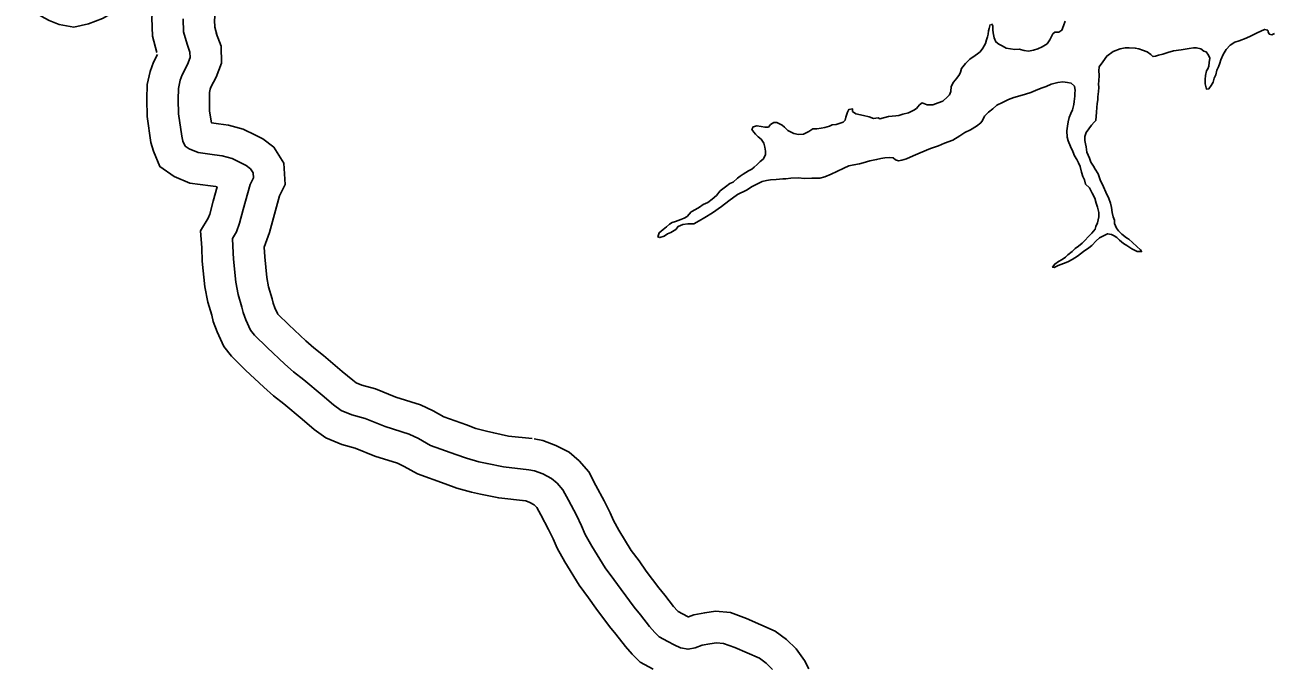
# Model space of a CAD drawing. Extents: x -83719 to 153526, y -11835 to 11446.
# Drawn here: x 7756.8 to 7956, y 61 to 163.9 of the extents above; entities that cross this region are included whole.
import ezdxf

# ---------------------------------------------------------------- set-up
doc = ezdxf.new("R2010")
doc.units = 0
for name, color, linetype in [('Level 10', 7, 'Continuous'), ('Level 59', 7, 'Continuous'), ('Level 9', 7, 'Continuous')]:
    doc.layers.add(name, color=color, linetype=linetype)

msp = doc.modelspace()

# ---------------------------------------------------------------- linework, layer by layer
at = {"layer": 'Level 10'}
for points in [[(7787.48, 162.16), (7787.09, 163.56), (7787.07, 164.66), (7787.3, 166.88), (7787.4, 169.46), (7787.22, 171.5), (7786.47, 174.05), (7783.51, 177.21), (7779, 176.71), (7777.08, 176.45), (7775.3, 175.96), (7774.11, 176.53), (7771.34, 176.95), (7769.19, 176.21), (7766.17, 174.75), (7764.83, 173.97), (7764.54, 173.86), (7764.41, 173.93), (7763.66, 174.43), (7761.74, 175.64), (7759.76, 176.43), (7757.62, 176.63), (7756.86, 176.67)], [(7777.83, 159.51), (7777.12, 162.1), (7777.05, 165.06), (7777.15, 165.99), (7773.92, 165.88), (7772.06, 166.49), (7770.86, 165.91), (7769.16, 164.93), (7766.93, 164.06), (7764.58, 163.57), (7762.23, 163.99), (7760.64, 164.63), (7759.34, 165.29), (7758.22, 166.04), (7757.3, 166.62), (7756.92, 166.66), (7756.41, 166.68)], [(7837.79, 97.83), (7834.01, 98.24), (7831.65, 98.73), (7830.51, 98.99), (7828.82, 99.45), (7827.29, 100.01), (7823.66, 101.31), (7821.97, 102.27), (7819.95, 103.22), (7816.01, 104.47), (7812.75, 105.77), (7810.61, 106.39), (7809.7, 106.74), (7809.15, 107.15), (7807.46, 108.57), (7804.47, 111.09), (7802.9, 112.35), (7801.64, 113.45), (7798.94, 115.98), (7797.18, 117.72), (7797.11, 117.81), (7796.71, 118.7), (7796.43, 119.44), (7796.26, 120.17), (7795.68, 122.07), (7795.39, 123.54), (7795.07, 126.86), (7795, 128.39), (7795.84, 130.74), (7796.47, 133.12), (7797.44, 136.63), (7798.32, 138.44), (7798.15, 141.85), (7796.55, 144.36), (7794.78, 145.69), (7793.58, 146.31), (7791.64, 147.24), (7789.3, 147.92), (7787.7, 148.12), (7786.55, 148.27), (7786.27, 150.14), (7786.23, 152), (7786.27, 153.13), (7786.38, 153.66), (7786.49, 153.97), (7787.3, 155.55), (7788.15, 157.82), (7788.12, 160.5), (7787.34, 162.6)], [(7836.71, 87.89), (7832.45, 88.35), (7829.54, 88.96), (7828.09, 89.28), (7825.77, 89.92), (7823.9, 90.6), (7819.47, 92.18), (7817.35, 93.39), (7816.3, 93.89), (7812.64, 95.04), (7809.5, 96.3), (7807.37, 96.91), (7804.81, 97.93), (7802.95, 99.3), (7801.03, 100.92), (7798.12, 103.36), (7796.49, 104.68), (7794.93, 106.03), (7792, 108.78), (7789.74, 111.01), (7788.54, 112.52), (7787.45, 114.89), (7786.84, 116.54), (7786.61, 117.54), (7785.96, 119.64), (7785.48, 122.09), (7785.09, 126.17), (7785, 128.32), (7784.83, 131.04), (7786.04, 133.02), (7786.28, 133.7), (7786.81, 135.73), (7787.45, 138.04), (7787.26, 138.09), (7786.41, 138.2), (7783.1, 138.64), (7780.61, 139.69), (7778.32, 141.27), (7777.28, 143.72), (7776.9, 145.11), (7776.29, 149.3), (7776.23, 152.04), (7776.3, 154.38), (7776.76, 156.45), (7777.3, 157.95), (7777.93, 159.19)], [(7881.98, 61.06), (7881.29, 62.4), (7879.98, 64.22), (7878.43, 65.75), (7876.61, 67.09), (7872.04, 69.07), (7869.47, 70.05), (7867.09, 70.24), (7865.37, 70.01), (7863.63, 69.66), (7862.76, 69.35), (7862.72, 69.37), (7861.79, 69.84), (7861.1, 70.22), (7860.99, 70.33), (7860.38, 71), (7859.01, 72.8), (7858.02, 74), (7856.03, 76.67), (7854.86, 78.28), (7853.6, 79.98), (7851.64, 83.19), (7850.77, 84.73), (7850.25, 85.96), (7849.3, 87.91), (7847.99, 90.32), (7846.85, 92.52), (7845.3, 94.28), (7843.68, 95.64), (7841.55, 96.74), (7839.52, 97.54), (7838.13, 97.78)], [(7857.1, 61), (7855.05, 62.14), (7853.76, 63.42), (7852.69, 64.6), (7851.17, 66.58), (7850.15, 67.83), (7847.97, 70.74), (7846.79, 72.37), (7845.29, 74.39), (7843.01, 78.14), (7841.78, 80.32), (7841.15, 81.82), (7840.41, 83.32), (7839.16, 85.63), (7838.54, 86.82), (7838.29, 87.11), (7838.1, 87.27), (7837.42, 87.62), (7836.79, 87.87), (7836.38, 87.94)]]:
    msp.add_lwpolyline(points, dxfattribs=at)
at = {"layer": 'Level 59'}
for points in [[(7782.66, 160.83), (7782.11, 162.83), (7782.06, 164.86)], [(7837.25, 92.86), (7833.23, 93.3), (7830.6, 93.85), (7829.3, 94.14), (7827.3, 94.69), (7825.6, 95.31), (7821.56, 96.74), (7819.66, 97.83), (7818.12, 98.55), (7814.32, 99.76), (7811.12, 101.03), (7808.99, 101.65), (7807.26, 102.34), (7806.05, 103.23), (7804.24, 104.75), (7801.3, 107.23), (7799.69, 108.51), (7798.29, 109.74), (7795.47, 112.38), (7793.46, 114.37), (7792.82, 115.16), (7792.08, 116.79), (7791.64, 117.99), (7791.43, 118.85), (7790.82, 120.85), (7790.44, 122.82), (7790.08, 126.51), (7789.99, 128.58), (7789.92, 129.78), (7790.57, 130.85), (7791.06, 132.22), (7791.64, 134.43), (7792.74, 138.4), (7793.26, 139.48), (7793.23, 140.28), (7792.82, 140.91), (7792.12, 141.43), (7791.35, 141.83), (7789.85, 142.55), (7788.28, 143.01), (7787.05, 143.16), (7784.42, 143.51), (7783.02, 144.1), (7782.35, 144.56), (7782.01, 145.36), (7781.81, 146.12), (7781.28, 149.72), (7781.23, 152.02), (7781.28, 153.76), (7781.57, 155.06), (7781.9, 155.96), (7782.72, 157.57), (7783.14, 158.7), (7783.13, 159.57), (7782.66, 160.83)], [(7876.17, 60.95), (7875.17, 61.94), (7874.1, 62.73), (7870.16, 64.44), (7868.36, 65.12), (7867.23, 65.22), (7866.2, 65.07), (7864.97, 64.83), (7863.84, 64.42), (7862.71, 64.18), (7861.48, 64.4), (7860.48, 64.9), (7859.45, 65.42), (7858.08, 66.18), (7857.37, 66.87), (7856.53, 67.8), (7855.09, 69.69), (7854.08, 70.92), (7852, 73.7), (7850.82, 75.33), (7849.45, 77.18), (7847.32, 80.67), (7846.28, 82.53), (7845.7, 83.89), (7844.86, 85.62), (7843.58, 87.98), (7842.7, 89.67), (7841.79, 90.7), (7840.89, 91.46), (7839.49, 92.18), (7838.15, 92.7), (7837.25, 92.86)]]:
    msp.add_lwpolyline(points, dxfattribs=at)
at = {"layer": 'Level 9'}
for points in [[(7875.56, 147.55), (7875.89, 148.02), (7876.39, 148.33), (7876.85, 148.3), (7877.72, 147.91), (7878.09, 147.58), (7878.66, 147.02), (7879.6, 146.56), (7880.36, 146.4), (7881.16, 146.47), (7881.99, 146.91), (7882.65, 147.29), (7883.28, 147.33), (7883.94, 147.4), (7884.54, 147.51), (7885.27, 147.75), (7885.74, 147.95), (7886.33, 147.99), (7887.49, 148.37), (7887.79, 148.7), (7887.88, 149.2), (7888.14, 149.97), (7888.37, 150.38), (7888.97, 150.48), (7888.97, 150.08), (7889.51, 149.72), (7890.74, 149.43), (7891.64, 149.21), (7892.31, 148.95), (7893.07, 149.05), (7893.34, 148.92), (7894.73, 149.3), (7895.86, 149.38), (7896.36, 149.45), (7897.02, 149.66), (7897.92, 149.87), (7898.25, 150.04), (7898.78, 150.27), (7899.18, 150.55), (7899.41, 150.81), (7899.67, 151.15), (7900.1, 151.45), (7900.87, 151.16), (7901.8, 151.17), (7902.63, 151.44), (7903.39, 151.75), (7904.12, 152.43), (7904.44, 152.76), (7904.67, 153.3), (7904.73, 154.07), (7905.12, 154.74), (7905.62, 155.41), (7906.04, 155.98), (7906.24, 156.38), (7906.37, 156.95), (7906.99, 157.76), (7907.72, 158.43), (7908.54, 159), (7908.91, 159.31), (7909.34, 159.61), (7909.8, 160.18), (7910.22, 160.92), (7910.38, 161.52), (7910.55, 162.02), (7910.61, 162.42), (7910.67, 162.99), (7910.8, 163.33), (7910.93, 163.96)], [(7911.19, 164.06), (7911.36, 163.77), (7911.4, 163.13), (7911.44, 162.67), (7911.61, 161.83), (7911.85, 161.2), (7912.35, 160.81), (7912.85, 160.55), (7913.49, 160.22), (7914.19, 160.09), (7914.92, 159.96), (7915.58, 160.04), (7916.38, 159.81), (7917.08, 159.72), (7917.85, 159.89), (7918.58, 160.07), (7919.24, 160.41), (7920.06, 160.91), (7920.46, 161.52), (7920.78, 162.19), (7920.98, 162.46), (7921.31, 162.73), (7921.94, 162.73), (7922.41, 163.07), (7922.67, 163.74), (7922.96, 164.51)], [(7956.39, 162.52), (7955.96, 162.32), (7955.53, 162.45), (7955.36, 162.78), (7955.29, 163.05), (7954.79, 163.18), (7954.2, 162.9), (7953.63, 162.66), (7952.64, 162.15), (7951.84, 161.78), (7950.75, 161.37), (7950.02, 161.13), (7949.29, 160.69), (7948.67, 159.98), (7948.18, 159.21), (7947.82, 158.34), (7947.62, 157.81), (7947.43, 157.24), (7947.17, 156.7), (7946.98, 155.93), (7946.72, 155.43), (7946.55, 154.79), (7946.26, 154.22), (7945.9, 153.72), (7945.5, 153.65), (7945.29, 154.48), (7945.29, 155.18), (7945.35, 155.82), (7945.51, 156.58), (7945.7, 156.89), (7945.9, 157.32), (7945.96, 157.92), (7946.02, 158.59), (7945.82, 159.06), (7945.45, 159.62), (7945.11, 159.72), (7944.58, 160.08), (7943.94, 160.24), (7943.45, 160.27), (7942.75, 160.16), (7942.08, 160.05), (7941.45, 159.95), (7940.26, 159.77), (7939.33, 159.53), (7938.53, 159.22), (7937.87, 159.08), (7937.37, 158.94), (7936.94, 158.84), (7936.61, 159.2), (7936.04, 159.63), (7935.3, 159.86), (7934.7, 160.08), (7934.14, 160.21), (7933.17, 160.24), (7932.51, 160.23), (7931.71, 160.09), (7930.58, 159.65), (7929.59, 158.94), (7928.94, 158.03), (7928.34, 157.19), (7928.32, 156.56), (7928.36, 155.86), (7928.3, 154.95), (7928.27, 154.52), (7928.31, 153.92), (7928.25, 153.29), (7928.16, 152.42), (7928.13, 151.92), (7928.07, 151.35), (7928, 150.72), (7927.95, 149.95), (7927.86, 148.65), (7927.56, 148.38), (7927.13, 147.91), (7926.71, 147.3), (7926.31, 146.7), (7926.08, 146.1), (7926.06, 145.46), (7926.16, 144.9), (7926.3, 144.46), (7926.37, 143.57), (7926.81, 142.6), (7927.05, 141.97), (7927.46, 141.34), (7927.73, 140.88), (7928.23, 140.11), (7928.54, 139.15), (7929.05, 138.02), (7929.42, 137.22), (7929.93, 136.16), (7930.17, 135.46), (7930.31, 134.73), (7930.42, 133.93), (7930.59, 133.27)], [(7930.59, 133.27), (7930.8, 132.74), (7930.8, 132.2), (7931.14, 131.44), (7931.48, 131.04), (7932.01, 130.48), (7932.72, 129.92), (7933.08, 129.66), (7933.69, 129.16), (7934.36, 128.5), (7934.96, 127.97), (7935.13, 127.71), (7934.43, 127.7), (7933.6, 128.16), (7932.79, 128.65), (7932.26, 129.01), (7931.59, 129.54), (7931.19, 129.94), (7930.75, 130.23), (7930.35, 130.43), (7929.72, 130.56), (7928.96, 130.18), (7928.43, 129.91), (7927.9, 129.41), (7927.17, 128.7), (7926.71, 128.29), (7925.85, 127.69), (7924.93, 126.98), (7924.07, 126.44), (7923.34, 126.06), (7922.65, 125.79), (7921.82, 125.48), (7921.19, 125.17), (7920.92, 125.21), (7921.28, 125.71), (7921.88, 126.12), (7922.47, 126.45), (7923, 126.79), (7923.36, 127.16), (7924.06, 127.74), (7924.55, 128.21), (7925.08, 128.55), (7925.64, 129.05), (7926.1, 129.46), (7926.66, 130.1), (7927.19, 130.63), (7927.72, 131.27), (7927.85, 131.71), (7928.11, 132.31), (7928.33, 133.25), (7928.29, 133.95), (7928.12, 134.81), (7927.88, 135.44), (7927.7, 136.24), (7927.26, 137.04), (7926.82, 137.87), (7926.19, 138.49), (7926.02, 139.16), (7925.74, 139.72), (7925.57, 140.39), (7925.33, 141.32), (7925.09, 141.89), (7924.82, 142.42), (7924.45, 143.01), (7924.14, 143.71), (7923.77, 144.51), (7923.43, 145.4), (7923.23, 146), (7923.22, 146.97), (7923.31, 147.74), (7923.44, 148.44), (7923.56, 149.14), (7923.82, 149.78), (7924.08, 150.35), (7924.34, 151.22), (7924.37, 151.68), (7924.46, 152.55), (7924.49, 153.02), (7924.52, 153.42), (7924.45, 154.12), (7923.91, 154.58), (7923.31, 154.71), (7922.58, 154.83), (7921.78, 154.69), (7920.69, 154.42), (7919.89, 154.08), (7919.1, 153.8), (7918.2, 153.43), (7917.44, 153.09), (7916.61, 152.84), (7915.72, 152.6), (7914.76, 152.29), (7913.89, 152.02), (7912.9, 151.54), (7912.04, 151.07), (7911.38, 150.53), (7910.69, 149.95), (7910.06, 149.31), (7909.74, 148.64), (7909.44, 148.27), (7908.78, 147.73)], [(7908.78, 147.73), (7907.79, 147.16), (7906.93, 146.72), (7906.1, 146.21), (7904.98, 145.5), (7903.65, 145.02), (7902.69, 144.58), (7901.4, 144.16), (7899.77, 143.45), (7898.68, 143), (7897.59, 142.53), (7896.86, 142.32), (7896.33, 142.21), (7895.83, 142.34), (7895.46, 142.67), (7894.83, 142.73), (7894.13, 142.66), (7893.47, 142.55), (7892.8, 142.41), (7891.74, 142.2), (7890.68, 141.89), (7890.08, 141.72), (7889.18, 141.55), (7888.39, 141.41), (7887.56, 141.03), (7886.47, 140.49), (7885.54, 140.05), (7884.55, 139.64), (7883.75, 139.43), (7882.49, 139.42), (7881.32, 139.37), (7880.29, 139.46), (7879.1, 139.45), (7878.33, 139.34), (7877.83, 139.34), (7876.77, 139.23), (7875.87, 139.19), (7875.24, 139.08), (7874.55, 138.91), (7873.78, 138.5), (7872.96, 138.09), (7872.03, 137.52), (7870.61, 136.84), (7869.19, 135.79), (7868.03, 134.91), (7866.61, 133.9), (7865.39, 133.15), (7864.46, 132.64), (7863.63, 132.14), (7862.64, 132.13), (7861.87, 132.02), (7861.11, 131.71), (7860.75, 131.24), (7859.92, 130.77), (7859.39, 130.56), (7858.86, 130.19), (7858.2, 129.95), (7857.87, 130.05), (7858.06, 130.72), (7858.72, 131.22), (7859.25, 131.63), (7859.71, 132.06), (7860.17, 132.37), (7860.67, 132.51), (7861.53, 132.85), (7862.1, 133.02), (7862.56, 133.33), (7863.18, 134.03), (7863.91, 134.41), (7864.51, 134.81), (7865.1, 135.22), (7865.83, 135.52), (7866.56, 136.1), (7867.22, 136.64), (7867.81, 137.38), (7868.7, 138.05), (7869.39, 138.56), (7869.89, 138.8), (7870.62, 139.44), (7871.01, 139.77), (7871.48, 140.08), (7872.34, 140.62), (7872.87, 140.86), (7873.26, 141.2), (7873.76, 141.63), (7874.22, 142.07), (7874.71, 142.48), (7875.04, 143.15), (7875.07, 143.75), (7874.96, 144.38), (7874.82, 145.01), (7874.38, 145.64), (7873.92, 146.04), (7873.48, 146.47), (7873.18, 146.76), (7872.87, 147.23), (7873.1, 147.63), (7873.7, 147.8), (7874.37, 147.68), (7874.97, 147.55), (7875.56, 147.55)]]:
    msp.add_lwpolyline(points, dxfattribs=at)

doc.saveas('drawing.dxf')
